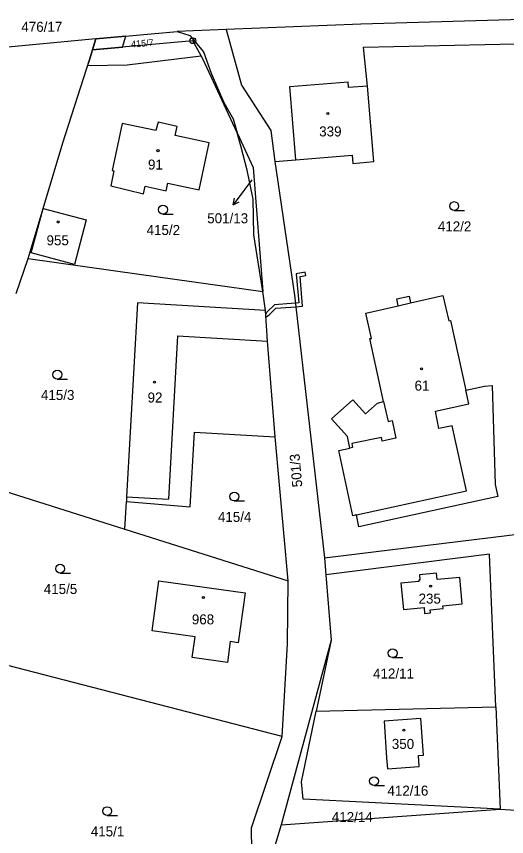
# Model space of a CAD drawing. Extents: x -725728 to -720881, y -1068679 to -1063504.
# Drawn here: x -724380.5 to -724297.2, y -1067188.2 to -1067048.9 of the extents above; entities that cross this region are included whole.
import ezdxf

# ---------------------------------------------------------------- set-up
doc = ezdxf.new("R2010")
doc.units = 0
for name, color, linetype in [('Hranice parcel', 7, 'Continuous'), ('Parcelní čísla', 7, 'Continuous'), ('Pop  PČ popisy', 7, 'Continuous'), ('Vnitřní kresba', 7, 'Continuous'), ('Věcná břemena k části', 7, 'Continuous'), ('Značky bodu BP', 7, 'Continuous'), ('Značky budov', 7, 'Continuous'), ('Značky kultur', 7, 'Continuous')]:
    doc.layers.add(name, color=color, linetype=linetype)

# ---------------------------------------------------------------- blocks, each defined once
blk = doc.blocks.new('4.02_3')
at = {"layer": 'Značky budov'}
blk.add_circle((-0.001, 0), 0.0175, dxfattribs=at)
blk = doc.blocks.new('4.02_4')
at = {"layer": 'Značky budov'}
blk.add_circle((-0.001, 0), 0.0175, dxfattribs=at)
blk = doc.blocks.new('1029_136')
at = {"layer": 'Pop  PČ popisy'}
for p, q in [((0, 0), (-0.181, -0.24)), ((-0.181, -0.24), (-0.16, -0.13)), ((-0.181, -0.24), (-0.08, -0.19))]:
    blk.add_line(p, q, dxfattribs=at)
blk = doc.blocks.new('3.04_2')
at = {"layer": 'Značky kultur'}
blk.add_line((0.001, 0), (0.176, 0), dxfattribs=at)
blk.add_circle((0.001, 0.075), 0.075, dxfattribs=at)
blk = doc.blocks.new('3.04_3')
at = {"layer": 'Značky kultur'}
blk.add_line((0.001, 0), (0.176, 0), dxfattribs=at)
blk.add_circle((0.001, 0.075), 0.075, dxfattribs=at)
blk = doc.blocks.new('1.05_1')
at = {"layer": 'Značky bodu BP'}
for radius in [0.05, 0.00303]:
    blk.add_circle((0, 0), radius, dxfattribs=at)

msp = doc.modelspace()

# ---------------------------------------------------------------- linework, layer by layer
at = {"layer": 'Hranice parcel'}
for p, q in [((-724367.02, -1067052.72), (-724353.21, -1067051.46)), ((-724344.89, -1067051.13), (-724353.21, -1067051.46)), ((-724367.02, -1067052.72), (-724435.06, -1067059.14)), ((-724367.61, -1067054.58), (-724367.02, -1067052.72)), ((-724350.56, -1067053.03), (-724367.61, -1067054.58)), ((-724348.85, -1067056.08), (-724350.56, -1067053.03)), ((-724343.03, -1067068.68), (-724348.85, -1067056.08)), ((-724380.59, -1067095.99), (-724378.52, -1067090.03)), ((-724338.24, -1067098.87), (-724338.68, -1067095.64)), ((-724334.36, -1067144.8), (-724336.6, -1067120.31)), ((-724393.02, -1067126.26), (-724362.12, -1067136.03)), ((-724362.12, -1067136.03), (-724361.85, -1067131.32)), ((-724328.2, -1067140.88), (-724276.31, -1067134.54)), ((-724362.12, -1067136.03), (-724334.36, -1067144.8)), ((-724328.2, -1067140.88), (-724327.97, -1067143.77)), ((-724327.97, -1067143.77), (-724327.07, -1067154.84)), ((-724304.79, -1067148.7), (-724305.22, -1067144.21)), ((-724335.36, -1067171.24), (-724405.83, -1067153.04)), ((-724327.07, -1067154.84), (-724335.56, -1067186.25)), ((-724327.07, -1067154.84), (-724329.59, -1067166.92)), ((-724329.59, -1067166.92), (-724299.07, -1067166.17)), ((-724299.07, -1067166.17), (-724298.36, -1067183.59)), ((-724332.1, -1067178.95), (-724329.59, -1067166.92)), ((-724331.8, -1067181.86), (-724332.1, -1067178.95)), ((-724298.36, -1067183.59), (-724331.8, -1067181.86)), ((-724335.56, -1067186.25), (-724298.36, -1067183.59)), ((-724298.36, -1067183.59), (-724282.2, -1067184.67)), ((-724335.56, -1067186.25), (-724337.23, -1067191.72))]:
    msp.add_line(p, q, dxfattribs=at)
for points in [[(-724247.87, -1067049.04), (-724277.04, -1067048.9), (-724322.02, -1067050.23), (-724344.89, -1067051.13)], [(-724353.21, -1067051.46), (-724351.05, -1067052.15), (-724348.77, -1067054.9), (-724347.43, -1067058.56), (-724345.31, -1067063.5), (-724343.69, -1067066.28), (-724343.03, -1067068.68)], [(-724344.89, -1067051.13), (-724342.31, -1067060.59), (-724337.31, -1067068.28), (-724336.65, -1067073.56)], [(-724336.65, -1067073.56), (-724333.05, -1067073.26), (-724323.49, -1067072.46), (-724323.36, -1067073.88), (-724319.81, -1067073.57), (-724320.87, -1067060.76), (-724321.59, -1067054.14), (-724290.63, -1067053.45)], [(-724378.52, -1067090.03), (-724375.98, -1067081.53), (-724372.64, -1067070.38), (-724368.14, -1067056.25), (-724367.61, -1067054.58)], [(-724356.44, -1067066.89), (-724356.84, -1067068.27), (-724362.58, -1067067.07), (-724364.26, -1067075.08), (-724363.96, -1067075.14), (-724364.5, -1067077.71), (-724358.93, -1067079.05), (-724358.66, -1067077.76), (-724355.1, -1067078.53), (-724354.82, -1067077.24), (-724349.48, -1067078.39), (-724347.76, -1067070.38), (-724353.59, -1067069.13), (-724353.24, -1067067.6), (-724356.44, -1067066.89)], [(-724338.68, -1067095.64), (-724340.19, -1067086.03), (-724340.31, -1067079.96), (-724341.31, -1067075.04), (-724342.35, -1067071.14), (-724343.03, -1067068.68)], [(-724343.03, -1067068.68), (-724340.31, -1067074.56), (-724338.68, -1067095.64)], [(-724336.65, -1067073.56), (-724333.3, -1067096.28), (-724328.2, -1067140.88)], [(-724378.02, -1067089.05), (-724375.98, -1067081.53), (-724368.66, -1067083.45)], [(-724368.66, -1067083.45), (-724370.67, -1067091.02), (-724378.02, -1067089.05)], [(-724378.52, -1067090.03), (-724359.7, -1067092.68), (-724338.68, -1067095.64)], [(-724313.58, -1067097.57), (-724308.06, -1067096.3), (-724307.06, -1067100.64), (-724306.78, -1067100.58), (-724304.19, -1067112.4), (-724301.03, -1067111.7), (-724299.71, -1067111.62), (-724299.17, -1067128.4), (-724298.73, -1067130.45), (-724322.37, -1067135.61), (-724322.78, -1067133.6), (-724323.36, -1067133.73), (-724325.77, -1067122.66), (-724323.89, -1067122.25), (-724324.31, -1067120.25), (-724326.99, -1067117.26), (-724323.37, -1067114.06), (-724321.24, -1067116.43), (-724319.2, -1067114.62), (-724318.14, -1067114.34), (-724320.49, -1067103.63), (-724320.22, -1067103.59), (-724321.19, -1067099.32), (-724315.65, -1067098.04), (-724315.92, -1067096.9), (-724313.82, -1067096.4), (-724313.58, -1067097.57)], [(-724338.24, -1067098.87), (-724359.97, -1067097.57), (-724361.81, -1067130.52), (-724361.85, -1067131.32)], [(-724336.6, -1067120.31), (-724337.89, -1067104.09), (-724338.24, -1067098.87)], [(-724361.85, -1067131.32), (-724350.99, -1067132.23), (-724350.28, -1067119.55), (-724336.6, -1067120.31)], [(-724299.07, -1067166.17), (-724300.13, -1067140.23), (-724327.97, -1067143.77)], [(-724305.22, -1067144.21), (-724309.07, -1067144.53), (-724309.17, -1067143.48), (-724312.06, -1067143.76), (-724311.97, -1067144.66), (-724312.17, -1067144.67), (-724312.15, -1067144.87), (-724315.2, -1067145.17), (-724314.77, -1067149.66), (-724311.28, -1067149.32), (-724311.18, -1067150.32), (-724310.18, -1067150.22), (-724310.23, -1067149.72), (-724308.03, -1067149.51), (-724308.08, -1067149.02), (-724304.79, -1067148.7)], [(-724350.18, -1067154.29), (-724357.49, -1067153.28), (-724356.32, -1067144.79), (-724341.68, -1067146.8), (-724342.85, -1067155.3), (-724344.21, -1067155.11), (-724344.7, -1067158.64), (-724350.67, -1067157.81), (-724350.18, -1067154.29)], [(-724335.36, -1067171.24), (-724334.46, -1067155.51), (-724334.36, -1067144.8)], [(-724311.8, -1067168.16), (-724318.08, -1067168.62), (-724317.63, -1067174.85), (-724317.49, -1067176.73), (-724312.1, -1067176.34)], [(-724312.1, -1067176.34), (-724312.24, -1067174.46), (-724311.35, -1067174.39), (-724311.8, -1067168.16)], [(-724339.98, -1067229.29), (-724340.62, -1067186.75), (-724335.36, -1067171.24)]]:
    msp.add_lwpolyline(points, dxfattribs=at)
at = {"layer": 'Pop  PČ popisy'}
msp.add_line((-724340.52, -1067076.66), (-724341.91, -1067078.5), dxfattribs=at)
at = {"layer": 'Vnitřní kresba'}
for p, q in [((-724334.1, -1067060.8), (-724324.18, -1067059.99)), ((-724324.1, -1067060.99), (-724324.18, -1067059.99)), ((-724333.05, -1067073.26), (-724334.1, -1067060.8)), ((-724320.87, -1067060.76), (-724324.1, -1067060.99)), ((-724315.65, -1067098.04), (-724313.58, -1067097.57)), ((-724353.17, -1067103.16), (-724354.69, -1067130.9)), ((-724353.17, -1067103.16), (-724337.89, -1067104.09)), ((-724303.68, -1067114.73), (-724304.19, -1067112.4)), ((-724318.14, -1067114.34), (-724317.4, -1067117.71)), ((-724309.34, -1067115.97), (-724303.68, -1067114.73)), ((-724308.74, -1067118.91), (-724309.34, -1067115.97)), ((-724317.4, -1067117.71), (-724316.67, -1067117.54)), ((-724316.67, -1067117.54), (-724316.05, -1067120.54)), ((-724306.48, -1067118.45), (-724308.74, -1067118.91)), ((-724304.04, -1067129.5), (-724306.48, -1067118.45)), ((-724318.49, -1067120.41), (-724323.55, -1067121.48)), ((-724318.37, -1067121.05), (-724318.49, -1067120.41)), ((-724316.05, -1067120.54), (-724318.37, -1067121.05)), ((-724323.55, -1067121.48), (-724323.42, -1067122.15)), ((-724323.42, -1067122.15), (-724323.89, -1067122.25)), ((-724322.78, -1067133.6), (-724304.04, -1067129.5)), ((-724361.81, -1067130.52), (-724354.69, -1067130.9))]:
    msp.add_line(p, q, dxfattribs=at)
at = {"layer": 'Věcná břemena k části'}
for points in [[(-724367.61, -1067054.58), (-724362.53, -1067054.12), (-724361.94, -1067052.26), (-724367.02, -1067052.72)], [(-724367.61, -1067054.58), (-724368.14, -1067056.25), (-724368.45, -1067057.23), (-724361.71, -1067057.15), (-724349.14, -1067055.57), (-724350.56, -1067053.03)], [(-724338.17, -1067099.98), (-724337.6, -1067099.61), (-724336.45, -1067098.46), (-724333.08, -1067098.22), (-724331.92, -1067098.14), (-724332.34, -1067093.09), (-724331.35, -1067092.91), (-724331.46, -1067092.32), (-724332.98, -1067092.61), (-724332.56, -1067097.58), (-724333.15, -1067097.62), (-724336.71, -1067097.88), (-724338, -1067099.17), (-724338.19, -1067099.61)]]:
    msp.add_lwpolyline(points, close=True, dxfattribs=at)

# ---------------------------------------------------------------- block references
at = {"layer": 'Pop  PČ popisy', "xscale": 10, "yscale": 10}
msp.add_blockref('1029_136', (-724341.91, -1067078.5), dxfattribs=at)
at = {"layer": 'Značky bodu BP', "xscale": 10, "yscale": 10}
msp.add_blockref('1.05_1', (-724350.56, -1067053.03), dxfattribs=at)
at = {"layer": 'Značky budov', "xscale": 10, "yscale": 10}
for name, p in [('4.02_4', (-724327.63, -1067065.38)), ('4.02_3', (-724356.47, -1067071.71)), ('4.02_3', (-724373.45, -1067083.82)), ('4.02_3', (-724311.7, -1067108.78)), ('4.02_3', (-724357.07, -1067111.03)), ('4.02_3', (-724310.15, -1067145.69)), ('4.02_3', (-724348.76, -1067147.62)), ('4.02_4', (-724314.7, -1067170.16))]:
    msp.add_blockref(name, p, dxfattribs=at)
at = {"layer": 'Značky kultur', "xscale": 10, "yscale": 10}
for name, p in [('3.04_2', (-724355.65, -1067082.48)), ('3.04_2', (-724306.16, -1067081.87)), ('3.04_2', (-724373.6, -1067110.51)), ('3.04_2', (-724343.53, -1067131.22)), ('3.04_2', (-724373.12, -1067143.47)), ('3.04_2', (-724316.63, -1067157.83)), ('3.04_2', (-724319.78, -1067179.57)), ('3.04_3', (-724365.12, -1067184.65))]:
    msp.add_blockref(name, p, dxfattribs=at)

# ---------------------------------------------------------------- texts
at = {"layer": 'Parcelní čísla'}
for s, p in [('476/17', (-724379.7, -1067051.52)), ('339', (-724329.09, -1067069.29)), ('91', (-724358.18, -1067074.92)), ('501/13', (-724348.12, -1067084.04)), ('415/2', (-724358.42, -1067086.03)), ('412/2', (-724308.93, -1067085.42)), ('955', (-724375.42, -1067087.78)), ('61', (-724312.89, -1067112.47)), ('415/3', (-724376.37, -1067114.06)), ('92', (-724358.25, -1067114.49)), ('415/4', (-724346.3, -1067134.77)), ('415/5', (-724375.89, -1067147.02)), ('235', (-724312.21, -1067148.65)), ('968', (-724350.73, -1067152.18)), ('412/11', (-724319.94, -1067161.38)), ('350', (-724316.75, -1067173.34)), ('412/16', (-724317.5, -1067181.27)), ('412/14', (-724326.95, -1067185.76)), ('415/1', (-724367.9, -1067188.2))]:
    msp.add_text(s, height=1.7, dxfattribs=at).set_placement(p)
for s, height, rotation, p in [('415/7', 1.139, 4, (-724361.01, -1067054.17)), ('501/3', 1.7, 95, (-724331.95, -1067128.81))]:
    msp.add_text(s, height=height, rotation=rotation, dxfattribs=at).set_placement(p)

doc.saveas('drawing.dxf')
